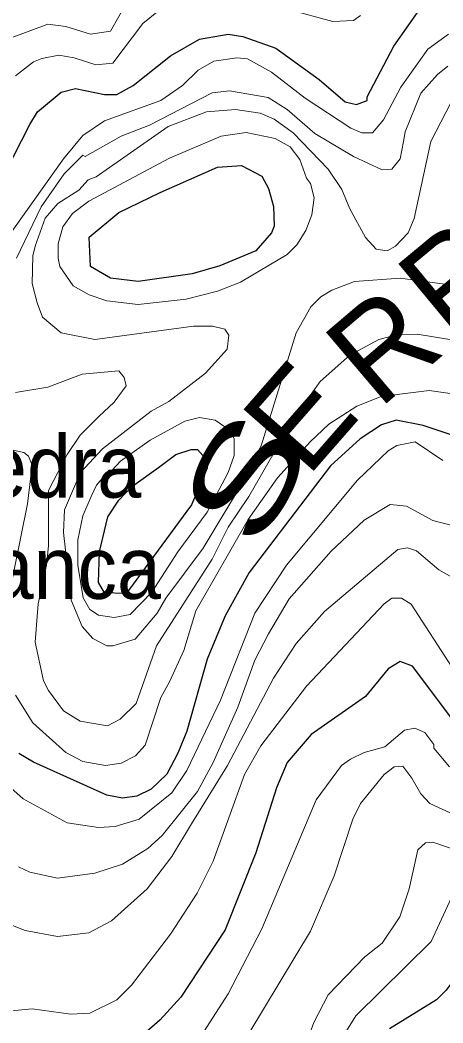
# Model space of a CAD drawing. Extents: x 423 to 448.8, y 7456.3 to 7484.
# Drawn here: x 423.829 to 424.373, y 7458.241 to 7459.53 of the extents above; entities that cross this region are included whole.
import ezdxf
from ezdxf.enums import TextEntityAlignment as Align

# ---------------------------------------------------------------- set-up
doc = ezdxf.new("R2010")
doc.units = 0
doc.header["$LTSCALE"] = 0.032
doc.layers.add('1', color=7, linetype='Continuous', lineweight=25)
doc.layers.add('2', color=7, linetype='Continuous', lineweight=13)
doc.layers.add('61', color=7, linetype='Continuous')

msp = doc.modelspace()

# ---------------------------------------------------------------- linework, layer by layer
at = {"layer": '1'}
for points in [[(423.8098, 7459.3334), (423.8416, 7459.3952), (423.8516, 7459.4115), (423.8818, 7459.437), (423.9004, 7459.4417), (423.9375, 7459.4339), (423.9537, 7459.4339), (423.9746, 7459.4455), (424.0226, 7459.4834), (424.0597, 7459.5051), (424.0968, 7459.5113), (424.1154, 7459.5082), (424.1579, 7459.4935), (424.2136, 7459.4532), (424.2469, 7459.4246), (424.2615, 7459.4208), (424.2755, 7459.4262), (424.2755, 7459.4308), (424.3095, 7459.4958), (424.3482, 7459.5507)], [(424.4217, 7458.9838), (424.3474, 7459.0085), (424.3126, 7459.0155), (424.294, 7459.0093), (424.2662, 7458.9915), (424.2283, 7458.9567), (424.1238, 7458.8198), (424.0929, 7458.7641), (424.0697, 7458.7084), (424.0434, 7458.6156), (424.0318, 7458.5877), (424.0179, 7458.5607), (423.9978, 7458.5414), (423.9793, 7458.5321), (423.9607, 7458.5298), (423.9406, 7458.5336), (423.8462, 7458.5761), (423.8276, 7458.587)], [(424.3869, 7458.6287), (424.3335, 7458.6992), (424.318, 7458.7053), (424.3025, 7458.696), (424.2731, 7458.6605), (424.2035, 7458.6117), (424.1726, 7458.5754), (424.1587, 7458.5429), (424.1324, 7458.4594), (424.0929, 7458.3604), (424.0357, 7458.2738), (424.0086, 7458.2443), (423.9684, 7458.2095)], [(424.5593, 7458.2861), (424.54, 7458.2768), (424.5144, 7458.2807), (424.4363, 7458.341), (424.4309, 7458.3434), (424.4209, 7458.3418), (424.3768, 7458.283), (424.3644, 7458.2706), (424.3041, 7458.2335)]]:
    msp.add_lwpolyline(points, dxfattribs=at)
for points in [[(424.0093, 7459.3078), (424.0829, 7459.3403), (424.1138, 7459.3427), (424.1401, 7459.3287), (424.1486, 7459.3132), (424.1548, 7459.2901), (424.1556, 7459.2645), (424.1525, 7459.256), (424.1323, 7459.2328), (424.086, 7459.2135), (424.0504, 7459.2034), (423.9808, 7459.1934), (423.9452, 7459.198), (423.9197, 7459.2127), (423.9181, 7459.2506), (423.956, 7459.2823)], [(424.0071, 7458.9544), (424.0295, 7458.9714), (424.0489, 7458.9776), (424.0574, 7458.9776), (424.0705, 7458.9629), (424.0697, 7458.9536), (424.0496, 7458.9064), (423.9684, 7458.7966), (423.9637, 7458.7927), (423.9375, 7458.7935), (423.9297, 7458.8066), (423.9313, 7458.8461), (423.9421, 7458.891), (423.956, 7458.9126), (423.9723, 7458.9296)]]:
    msp.add_lwpolyline(points, close=True, dxfattribs=at)
at = {"layer": '2'}
msp.add_line((423.9065, 7458.9962), (423.9305, 7459.0201), dxfattribs=at)
for points in [[(423.9669, 7459.553), (423.9452, 7459.5151), (423.9197, 7459.5113), (423.888, 7459.5213), (423.8648, 7459.5244), (423.8176, 7459.5066)], [(423.823, 7459.4579), (423.8462, 7459.4757), (423.857, 7459.4803), (423.8787, 7459.4842), (423.8988, 7459.4811), (423.9266, 7459.4718), (423.9483, 7459.4742), (423.987, 7459.5252), (424.0071, 7459.5414)], [(424.1742, 7459.543), (424.2314, 7459.5275), (424.2577, 7459.529), (424.2669, 7459.5352)], [(423.809, 7459.2444), (423.8848, 7459.3512), (423.9096, 7459.3813), (423.9375, 7459.3999), (424.0102, 7459.4262), (424.038, 7459.4455), (424.0581, 7459.4649), (424.0783, 7459.4765), (424.1076, 7459.4811), (424.1216, 7459.4795), (424.1525, 7459.4625), (424.1958, 7459.4293), (424.2546, 7459.3906), (424.2685, 7459.3844), (424.2824, 7459.3844), (424.2964, 7459.4015), (424.3188, 7459.4432), (424.3536, 7459.4919), (424.3799, 7459.5112)], [(423.8245, 7459.2236), (423.8564, 7459.2897), (423.8857, 7459.3317), (423.9097, 7459.3557), (423.9127, 7459.3542), (423.9591, 7459.3805), (423.9955, 7459.3945), (424.0759, 7459.4362), (424.0984, 7459.4385), (424.1479, 7459.43), (424.1726, 7459.4146), (424.2082, 7459.3836), (424.2577, 7459.3542), (424.2948, 7459.3372), (424.3072, 7459.338), (424.318, 7459.3512), (424.3219, 7459.3736), (424.3242, 7459.386), (424.3443, 7459.4355), (424.3659, 7459.4594), (424.3791, 7459.4703)], [(424.3753, 7459.1903), (424.318, 7459.198), (424.2592, 7459.1934), (424.2299, 7459.1825), (424.2159, 7459.174), (424.2028, 7459.1609), (424.1842, 7459.1277), (424.1393, 7458.9822), (424.1092, 7458.925), (424.0643, 7458.8508), (424.0163, 7458.7865), (424.0055, 7458.7672), (423.9769, 7458.7339), (423.9483, 7458.7254), (423.9406, 7458.7254), (423.9228, 7458.7347), (423.9088, 7458.7502), (423.8949, 7458.7842), (423.8849, 7458.8709), (423.8864, 7458.9003), (423.9067, 7458.9483), (423.9351, 7458.9784), (423.9978, 7459.0271), (424.0202, 7459.0395), (424.0674, 7459.0758), (424.0953, 7459.1067), (424.0976, 7459.1246), (424.0922, 7459.1323), (424.0767, 7459.1361), (424.052, 7459.1361), (423.9251, 7459.1191), (423.8817, 7459.1276), (423.8578, 7459.1477), (423.8509, 7459.1663), (423.8447, 7459.1911), (423.8454, 7459.2267), (423.8485, 7459.239), (423.8613, 7459.2751), (423.8778, 7459.2939), (423.9048, 7459.3111), (423.9166, 7459.3241), (423.9267, 7459.3279), (424.0195, 7459.3929), (424.069, 7459.4115), (424.1061, 7459.4146), (424.1378, 7459.41), (424.1556, 7459.4022), (424.1804, 7459.3844), (424.2252, 7459.338), (424.243, 7459.3117), (424.253, 7459.287), (424.2731, 7459.2499), (424.2871, 7459.2351), (424.301, 7459.2328), (424.3118, 7459.239), (424.328, 7459.256), (424.3358, 7459.2746), (424.3574, 7459.3736), (424.383, 7459.4231)], [(424.3892, 7459.1176), (424.3397, 7459.1261), (424.3149, 7459.1253), (424.2902, 7459.1191), (424.2531, 7459.099), (424.2151, 7459.065), (424.1803, 7459.0163), (424.1231, 7458.9173), (424.0968, 7458.8778), (424.0759, 7458.8368), (424.0047, 7458.7255), (423.9784, 7458.6512), (423.9576, 7458.6311), (423.9413, 7458.6226), (423.9065, 7458.6288), (423.8849, 7458.6419), (423.8655, 7458.6682), (423.8593, 7458.6806), (423.8485, 7458.7301), (423.8524, 7458.7796), (423.8632, 7458.8291), (423.8655, 7458.8538), (423.8655, 7458.925), (423.8895, 7458.9714), (423.9065, 7458.9962)], [(423.9305, 7459.0201), (423.9499, 7459.0387), (423.9653, 7459.0595), (423.963, 7459.0704), (423.956, 7459.0789), (423.9088, 7459.0743), (423.8648, 7459.058), (423.823, 7459.0511)], [(424.4696, 7459.0371), (424.3552, 7459.0534), (424.2933, 7459.0457), (424.2623, 7459.0333), (424.226, 7459.0101), (424.202, 7458.9876), (424.1602, 7458.9412), (424.1223, 7458.8879), (424.055, 7458.7703), (424.0395, 7458.7193), (424.021, 7458.679), (424.0101, 7458.6589), (423.9901, 7458.5978), (423.9777, 7458.5839)], [(423.8122, 7458.7765), (423.8385, 7458.908), (423.8447, 7458.9574), (423.84, 7458.9691), (423.8338, 7458.9737), (423.7611, 7458.9899)], [(424.3729, 7458.9636), (424.3373, 7458.9876), (424.3134, 7458.983), (424.3025, 7458.976), (424.2631, 7458.9381), (424.1718, 7458.8291), (424.1308, 7458.7672), (424.0867, 7458.6558)], [(423.8269, 7458.4416), (423.8416, 7458.4346), (423.8772, 7458.4269), (423.9251, 7458.4331), (423.9607, 7458.4447), (423.9932, 7458.4648), (424.0117, 7458.4818), (424.0573, 7458.5382), (424.0774, 7458.5754), (424.1092, 7458.6466), (424.1308, 7458.7069), (424.1486, 7458.7409), (424.1749, 7458.7857), (424.229, 7458.8469), (424.2716, 7458.8871), (424.3049, 7458.9072), (424.3258, 7458.9049), (424.3598, 7458.8863), (424.3845, 7458.8801)], [(424.4201, 7458.7935), (424.3675, 7458.8229), (424.3389, 7458.8476), (424.3273, 7458.8515), (424.3149, 7458.8492), (424.2205, 7458.7695), (424.1842, 7458.7285), (424.1548, 7458.6837), (424.096, 7458.5715), (424.0496, 7458.4965), (424.0241, 7458.4547), (423.9924, 7458.413), (423.9468, 7458.372), (423.9174, 7458.3565), (423.8772, 7458.3519), (423.8354, 7458.3596), (423.8044, 7458.372)], [(423.7952, 7458.2544), (423.8447, 7458.259), (423.8942, 7458.2521), (423.9189, 7458.2536), (423.9537, 7458.2707), (423.9723, 7458.2892), (424.0225, 7458.3549), (424.0566, 7458.4075), (424.0774, 7458.4486), (424.1177, 7458.5599), (424.1385, 7458.5971), (424.1973, 7458.6736), (424.2971, 7458.7796), (424.3072, 7458.7865), (424.3196, 7458.7865)], [(424.3196, 7458.7865), (424.3319, 7458.7788), (424.3845, 7458.6976)], [(423.9777, 7458.5839), (423.9591, 7458.5746), (423.939, 7458.5715), (423.9096, 7458.5769), (423.888, 7458.5885), (423.8454, 7458.6264), (423.823, 7458.662)], [(424.0867, 7458.6558), (424.0434, 7458.5653), (424.0241, 7458.5367), (423.9823, 7458.5027), (423.9514, 7458.4934), (423.9298, 7458.4918), (423.8895, 7458.4981), (423.833, 7458.5289), (423.7812, 7458.5746)], [(424.3814, 7458.57), (424.3613, 7458.5939), (424.3613, 7458.5986), (424.3497, 7458.614), (424.3366, 7458.6195), (424.3234, 7458.6171), (424.2979, 7458.5955), (424.2716, 7458.5885), (424.2538, 7458.58), (424.2422, 7458.5715), (424.2097, 7458.5274), (424.1401, 7458.3619), (424.0968, 7458.2784), (424.0651, 7458.2288)], [(424.3559, 7458.5228), (424.3443, 7458.5352), (424.3327, 7458.5553), (424.3211, 7458.5707), (424.3103, 7458.57), (424.2971, 7458.5599), (424.2669, 7458.5228), (424.2569, 7458.5027), (424.2329, 7458.43), (424.2027, 7458.3588), (424.1231, 7458.2273)], [(424.3876, 7458.5081), (424.3559, 7458.5228)], [(424.3938, 7458.4617), (424.3598, 7458.4733), (424.3505, 7458.4725), (424.3404, 7458.4632), (424.3296, 7458.413), (424.3172, 7458.3774), (424.2948, 7458.3433), (424.2724, 7458.3256), (424.2252, 7458.2768), (424.2066, 7458.2413), (424.1896, 7458.1941)], [(424.3868, 7458.4083), (424.3575, 7458.3457), (424.2608, 7458.2498), (424.2306, 7458.201)]]:
    msp.add_lwpolyline(points, dxfattribs=at)
for points in [[(424.2043, 7459.2793), (424.2074, 7459.3009), (424.2027, 7459.3195), (424.1974, 7459.3264), (424.1888, 7459.3504), (424.1765, 7459.3666), (424.1571, 7459.3774), (424.12, 7459.3852), (424.0875, 7459.3805), (424.021, 7459.3519), (423.9174, 7459.297), (423.8965, 7459.2808), (423.8841, 7459.2638), (423.8779, 7459.2421), (423.8779, 7459.2236), (423.8802, 7459.2127), (423.8973, 7459.1879), (423.9181, 7459.1763), (423.9406, 7459.1686), (423.9808, 7459.164), (424.0427, 7459.1709), (424.0829, 7459.181), (424.1123, 7459.1926), (424.1726, 7459.2282), (424.1849, 7459.2405), (424.1966, 7459.2591)], [(423.9204, 7458.9173), (423.9274, 7458.9319), (423.9436, 7458.9513), (423.9475, 7458.9513), (423.9583, 7458.9629), (423.9963, 7458.9899), (424.0411, 7459.0139), (424.0597, 7459.0186), (424.0798, 7459.0155), (424.0991, 7459.0023), (424.1045, 7458.9915), (424.1045, 7458.9699), (424.0968, 7458.9482), (424.0697, 7458.8972), (424.0318, 7458.8461), (423.9986, 7458.7943), (423.9707, 7458.7656), (423.9499, 7458.7618), (423.9298, 7458.7649), (423.9189, 7458.7719), (423.9104, 7458.7873), (423.9034, 7458.8291), (423.9034, 7458.8616), (423.9096, 7458.8925)]]:
    msp.add_lwpolyline(points, close=True, dxfattribs=at)

# ---------------------------------------------------------------- texts
at = {"layer": '61'}
for s, rotation, p in [('R', 39.677, (424.4266, 7459.1525)), ('R', 40.406, (424.3343, 7459.0659)), ('E', 48.808, (424.2333, 7458.9806))]:
    msp.add_text(s, height=0.12, rotation=rotation, dxfattribs=at).set_placement(p, align=Align.CENTER)
at = {"layer": '61', "width": 1.45}
msp.add_text('S', height=0.12, rotation=61.589, dxfattribs=at).set_placement((424.1719, 7458.9137), align=Align.CENTER)
at = {"layer": '61', "width": 0.95}
for s, p in [('Pedra', (423.8492, 7458.9158)), ('Branca', (423.8492, 7458.7858))]:
    msp.add_text(s, height=0.08, dxfattribs=at).set_placement(p, align=Align.CENTER)

doc.saveas('drawing.dxf')
